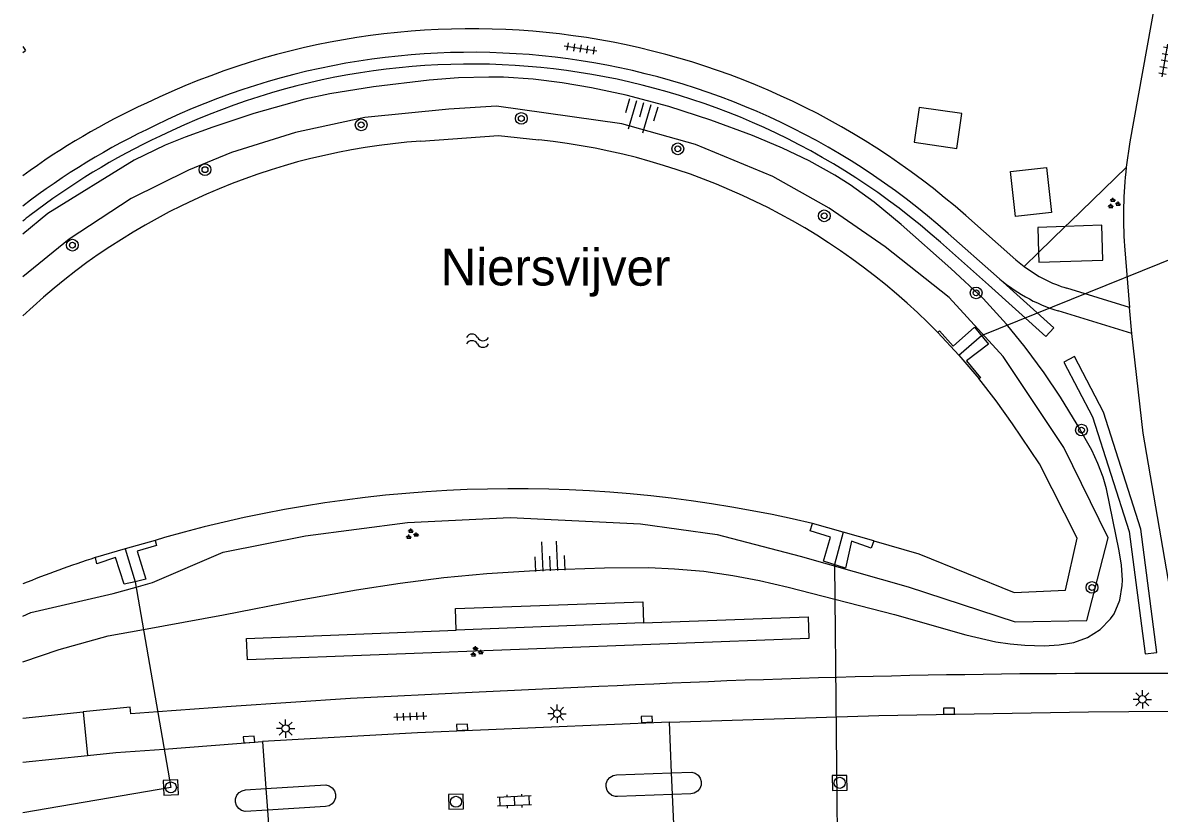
# Model space of a CAD drawing. Extents: x 131000 to 133013, y 393000 to 396501.
# Drawn here: x 131000 to 131077.2, y 394942.2 to 394996 of the extents above; entities that cross this region are included whole.
import ezdxf

# ---------------------------------------------------------------- set-up
doc = ezdxf.new("R2010")
doc.units = 0
for name, color, linetype in [('gg-anno-naam water', 7, 'Continuous'), ('gg-bbg-bijgebouw', 7, 'Continuous'), ('gg-bbg-gedigitaliseerde bijgebouw', 7, 'Continuous'), ('gg-bbg-luifel en loopbrug', 7, 'Continuous'), ('gg-knt-BGT kruinlijn', 7, 'Continuous'), ('gg-knt-verharding', 7, 'Continuous'), ('gg-knt-verharding nz', 7, 'Continuous'), ('gg-kntw-beschoeiing', 7, 'Continuous'), ('gg-kwrk-duiker nz buis', 7, 'Continuous'), ('gg-kwrk-uitstroombak niveau min 01', 7, 'Continuous'), ('gt-grn-groengrens', 7, 'Continuous'), ('gt-grn-vlakafsluiter', 7, 'Continuous'), ('gt-grn-weggrens', 7, 'Continuous'), ('gt-symb-boom', 7, 'Continuous'), ('gt-symb-groenvak', 7, 'Continuous'), ('gt-symb-klinker verharding', 7, 'Continuous'), ('gt-symb-kolk', 7, 'Continuous'), ('gt-symb-lichtmast', 7, 'Continuous'), ('gt-symb-rioolschacht', 7, 'Continuous'), ('gt-symb-talud symbool', 7, 'Continuous'), ('gt-symb-tegel verharding', 7, 'Continuous'), ('gt-symb-watersymbool', 7, 'Continuous')]:
    doc.layers.add(name, color=color, linetype=linetype)

# ---------------------------------------------------------------- blocks, each defined once
blk = doc.blocks.new('gt0-TALUD_1')
at = {"layer": 'gt-symb-talud symbool'}
for p, q in [((-1, -1), (-1, 0)), ((-0.5, -2), (-0.5, 0)), ((0, -1), (0, 0)), ((0.5, -2), (0.5, 0)), ((1, -1), (1, 0))]:
    blk.add_line(p, q, dxfattribs=at)
blk = doc.blocks.new('gt0-TEG1')
at = {"layer": 'gt-symb-tegel verharding'}
for p, q in [((-1.125, 0), (1.125, 0)), ((-0.9, -0.25), (-0.9, 0.25)), ((-0.45, -0.25), (-0.45, 0.25)), ((0, -0.25), (0, 0.25)), ((0.45, -0.25), (0.45, 0.25)), ((0.9, -0.25), (0.9, 0.25))]:
    blk.add_line(p, q, dxfattribs=at)
blk = doc.blocks.new('gt0-GRVAK')
at = {"layer": 'gt-symb-groenvak'}
for p, q in [((-0.11, 0.189), (-0.228, 0.24)), ((-0.182, 0.153), (0.088, 0.153)), ((-0.091, 0.211), (-0.156, 0.322)), ((-0.047, 0.214), (-0.047, 0.393)), ((-0.004, 0.211), (0.061, 0.322)), ((0.015, 0.189), (0.133, 0.24)), ((0.262, -0.052), (0.197, 0.059)), ((0.305, -0.049), (0.305, 0.13)), ((0.349, -0.052), (0.414, 0.059)), ((-0.245, -0.228), (-0.363, -0.177)), ((-0.318, -0.264), (-0.047, -0.264)), ((-0.226, -0.206), (-0.291, -0.095)), ((-0.183, -0.203), (-0.183, -0.024)), ((-0.139, -0.206), (-0.074, -0.095)), ((-0.12, -0.228), (-0.002, -0.177)), ((0.243, -0.074), (0.125, -0.023)), ((0.17, -0.11), (0.441, -0.11)), ((0.368, -0.074), (0.486, -0.023))]:
    blk.add_line(p, q, dxfattribs=at)
blk = doc.blocks.new('gt0-BOOM')
at = {"layer": 'gt-symb-boom'}
for radius in [0.4, 0.2]:
    blk.add_circle((0, 0), radius, dxfattribs=at)
blk = doc.blocks.new('gt0-WA')
at = {"layer": 'gt-symb-watersymbool'}
for centre, start, end in [((-0.323, 0.022), 28.07249, 151.92751), ((0.427, 0.422), 208.07248, 331.92751), ((-0.323, -0.428), 28.07249, 151.92751), ((0.427, -0.028), 208.07248, 331.92751)]:
    blk.add_arc(centre, 0.425, start, end, dxfattribs=at)
blk = doc.blocks.new('gt0-RS')
at = {"layer": 'gt-symb-rioolschacht'}
blk.add_lwpolyline([(-0.5, -0.5), (0.5, -0.5), (0.5, 0.5), (-0.5, 0.5)], close=True, dxfattribs=at)
blk.add_circle((0, 0), 0.375, dxfattribs=at)
blk = doc.blocks.new('gt0-KL1')
at = {"layer": 'gt-symb-klinker verharding'}
for p, q in [((-1.15, 0.3), (1.15, 0.3)), ((-1, -0.3), (-1, 0.3)), ((-0.5, 0.3), (-0.5, 0.45)), ((0, -0.3), (0, 0.3)), ((0.5, 0.3), (0.5, 0.45)), ((1, -0.3), (1, 0.3)), ((-1.15, -0.3), (1.15, -0.3)), ((-0.5, -0.45), (-0.5, -0.3)), ((0.5, -0.45), (0.5, -0.3))]:
    blk.add_line(p, q, dxfattribs=at)
blk = doc.blocks.new('gt0-KOLK')
at = {"layer": 'gt-symb-kolk'}
blk.add_lwpolyline([(0, 0), (0.375, 0), (0.375, 0.4), (-0.375, 0.4), (-0.375, 0), (0, 0)], dxfattribs=at)
blk = doc.blocks.new('gt0-LMAST')
at = {"layer": 'gt-symb-lichtmast'}
for p, q in [((-0.182, 0.173), (-0.447, 0.438)), ((-0.005, 0.246), (-0.005, 0.621)), ((0.172, 0.173), (0.437, 0.438)), ((-0.255, -0.004), (-0.63, -0.004)), ((-0.182, -0.181), (-0.447, -0.446)), ((-0.005, -0.254), (-0.005, -0.629)), ((0.437, -0.446), (0.172, -0.181)), ((0.245, -0.004), (0.62, -0.004))]:
    blk.add_line(p, q, dxfattribs=at)
blk.add_circle((-0.005, -0.004), 0.25, dxfattribs=at)

msp = doc.modelspace()

# ---------------------------------------------------------------- linework, layer by layer
at = {"layer": 'gg-bbg-bijgebouw'}
msp.add_line((131000, 394993.964), (131000.193, 394994.105), dxfattribs=at)
at = {"layer": 'gg-bbg-gedigitaliseerde bijgebouw'}
msp.add_line((131000, 394994.373), (131000.193, 394994.105), dxfattribs=at)
msp.add_lwpolyline([(131067.108, 394985.88), (131069.556, 394986.152), (131069.896, 394983.094), (131067.448, 394982.822), (131067.108, 394985.88)], dxfattribs=at)
at = {"layer": 'gg-bbg-luifel en loopbrug'}
for points in [[(131060.573, 394987.86), (131063.46, 394987.447), (131063.798, 394989.81), (131060.911, 394990.223), (131060.573, 394987.86)], [(131070.833, 394982.134), (131068.968, 394982.072), (131069.024, 394980.376)], [(131069.024, 394980.376), (131069.047, 394979.7), (131073.389, 394979.844), (131073.311, 394982.216), (131070.833, 394982.134)]]:
    msp.add_lwpolyline(points, dxfattribs=at)
at = {"layer": 'gg-knt-BGT kruinlijn'}
msp.add_lwpolyline([(131000, 394952.542), (131002.468, 394953.377), (131005.806, 394954.306), (131008.199, 394954.74), (131013.647, 394955.728), (131018.729, 394956.723), (131022.671, 394957.431), (131025.635, 394957.895), (131028.609, 394958.278), (131031.524, 394958.552), (131035.518, 394958.78), (131039.537, 394958.925), (131042.536, 394958.941), (131044.28, 394958.867), (131046.274, 394958.691), (131048.257, 394958.414), (131050.069, 394958.071), (131052.018, 394957.622), (131059.242, 394955.757), (131064.068, 394954.361), (131066.112, 394953.906), (131067.1, 394953.757), (131068.097, 394953.661), (131069.412, 394953.624), (131070.424, 394953.681), (131071.415, 394953.853), (131072.35, 394954.188), (131073.21, 394954.728), (131073.918, 394955.452), (131074.15, 394955.799), (131074.533, 394956.727), (131074.7, 394957.726), (131074.715, 394958.098), (131074.659, 394959.099), (131074.502, 394960.086), (131073.647, 394964.289), (131073.412, 394965.089), (131073.057, 394966.019), (131072.631, 394966.923), (131071.645, 394968.677), (131070.501, 394970.52), (131069.39, 394972.181), (131068.108, 394973.935), (131066.85, 394975.491), (131065.248, 394977.235), (131063.056, 394979.283), (131059.69, 394982.262), (131057.845, 394983.783), (131056.225, 394984.96), (131055.173, 394985.634), (131053.425, 394986.602), (131051.614, 394987.457), (131049.576, 394988.314), (131046.761, 394989.37), (131043.902, 394990.291), (131040.999, 394991.064), (131038.638, 394991.57), (131036.661, 394991.906), (131034.671, 394992.149), (131032.675, 394992.282), (131031.676, 394992.3), (131029.612, 394992.238), (131027.617, 394992.078), (131023.831, 394991.641), (131020.87, 394991.164), (131019.171, 394990.784), (131015.692, 394989.808), (131012.914, 394988.891), (131011.032, 394988.213), (131009.683, 394987.659), (131007.567, 394986.653), (131001.71, 394983.023), (131000, 394981.607)], dxfattribs=at)
at = {"layer": 'gg-knt-verharding'}
for p, q in [((131066.157, 394978.756), (131062.881, 394981.665)), ((131074.86, 394980.811), (131075.204, 394976.621)), ((131075.204, 394976.621), (131070.938, 394977.936)), ((131075.349, 394974.863), (131070.354, 394976.397)), ((131000, 394948.71), (131004.109, 394949.124)), ((131044.09, 394944.995), (131043.936, 394948.428)), ((131009.611, 394946.607), (131016.282, 394947.109)), ((131016.282, 394947.109), (131016.517, 394943.918)), ((131000, 394945.713), (131004.408, 394946.164)), ((131044.156, 394943.517), (131044.09, 394944.995)), ((131016.517, 394943.918), (131016.625, 394942.445)), ((131044.341, 394939.377), (131044.156, 394943.517)), ((131016.625, 394942.445), (131016.956, 394937.951))]:
    msp.add_line(p, q, dxfattribs=at)
for points in [[(131074.984, 394986.167), (131075.24, 394987.881), (131076.97, 394997.423), (131077.307, 395000.28), (131077.291, 395003.156), (131075.79, 395025.482)], [(131064.073, 394982.881), (131067.482, 394979.873), (131068.04, 394979.42)], [(131078.941, 394951.734), (131076.136, 394968.081), (131075.349, 394974.863)], [(131039.147, 394950.85), (131030.54, 394950.456), (131022.279, 394950.036), (131014.162, 394949.488), (131009.174, 394949.124)], [(131009.174, 394949.124), (131007.347, 394948.991), (131007.301, 394949.446), (131004.109, 394949.124)], [(131043.936, 394948.428), (131058.17, 394948.875), (131072.409, 394949.135), (131080.614, 394949.2), (131088.82, 394949.203), (131124.117, 394948.96)], [(131043.936, 394948.428), (131026.833, 394947.699), (131016.282, 394947.109)], [(131004.408, 394946.164), (131006.334, 394946.36), (131009.611, 394946.607)]]:
    msp.add_lwpolyline(points, dxfattribs=at)
for centre, radius, start, end in [((131030.489, 394944.824), 50.756, 48.57238, 115.79525), ((131030.471, 394945.169), 48.81, 48.39361, 116.09808), ((131029.125, 394945.639), 49.437, 114.78212, 126.09471), ((131029.575, 394945.134), 48.454, 115.12813, 127.61606), ((131103.093, 394982.837), 28.306, 173.24343, 184.10407), ((131073.689, 394987.243), 11.347, 228.4129, 252.90919), ((131073.69, 394986.882), 9.359, 232.86716, 252.90093), ((131074.969, 394234.402), 717.343, 89.682768, 92.862397)]:
    msp.add_arc(centre, radius, start, end, dxfattribs=at)
at = {"layer": 'gg-knt-verharding nz'}
msp.add_line((131004.109, 394949.124), (131004.408, 394946.164), dxfattribs=at)
for points in [[(131044.156, 394943.517), (131040.405, 394943.369), (131040.268, 394943.376), (131040.037, 394943.45), (131039.842, 394943.594), (131039.704, 394943.794), (131039.638, 394944.028), (131039.651, 394944.27), (131039.741, 394944.495), (131039.9, 394944.679), (131040.109, 394944.802), (131040.347, 394944.851), (131044.09, 394944.995)], [(131044.09, 394944.995), (131045.466, 394945.036), (131045.697, 394944.964), (131045.893, 394944.821), (131046.031, 394944.622), (131046.099, 394944.389), (131046.087, 394944.147), (131045.997, 394943.922), (131045.84, 394943.738), (131045.631, 394943.615), (131045.394, 394943.566), (131044.156, 394943.517)], [(131016.517, 394943.918), (131020.595, 394944.168), (131020.829, 394944.103), (131021.03, 394943.966), (131021.176, 394943.772), (131021.251, 394943.541), (131021.248, 394943.298), (131021.166, 394943.069), (131021.015, 394942.879), (131020.811, 394942.747), (131020.575, 394942.689), (131016.625, 394942.445)], [(131016.625, 394942.445), (131015.106, 394942.361), (131014.873, 394942.426), (131014.673, 394942.564), (131014.529, 394942.758), (131014.456, 394942.989), (131014.461, 394943.231), (131014.545, 394943.458), (131014.697, 394943.646), (131014.902, 394943.774), (131015.138, 394943.829), (131016.517, 394943.918)]]:
    msp.add_lwpolyline(points, dxfattribs=at)
at = {"layer": 'gg-kntw-beschoeiing'}
msp.add_line((131009.627, 394960.984), (131008.995, 394960.794), dxfattribs=at)
for points in [[(131027.04, 394987.938), (131032.324, 394988.314), (131035.068, 394988.027)], [(131057.83, 394960.752), (131060.893, 394959.884), (131067.364, 394957.248), (131070.841, 394957.4), (131071.633, 394960.954), (131069.084, 394965.997), (131067.242, 394968.723), (131066.14, 394970.28), (131064.972, 394971.789)]]:
    msp.add_lwpolyline(points, dxfattribs=at)
for centre, radius, start, end in [((131030.444, 394943.856), 44.412, 44.39152, 84.02373), ((131030.159, 394944.135), 43.914, 94.07261, 133.37453), ((131033.467, 394877.09), 87.216, 76.61957, 105.8633), ((131024.127, 394899.095), 63.495, 107.59577, 112.33314)]:
    msp.add_arc(centre, radius, start, end, dxfattribs=at)
at = {"layer": 'gg-kwrk-duiker nz buis'}
for points in [[(131063.613, 394973.39), (131065.147, 394974.717), (131084.544, 394982.562), (131086.521, 394983.702)], [(131055.74, 394961.345), (131055.151, 394959.146), (131055.387, 394936.221), (131055.529, 394934.062)], [(131006.964, 394960.207), (131007.637, 394957.981), (131010.064, 394943.995), (131000, 394942.261)]]:
    msp.add_lwpolyline(points, dxfattribs=at)
at = {"layer": 'gg-kwrk-uitstroombak niveau min 01'}
for p, q in [((131057.83, 394960.752), (131053.65, 394961.938)), ((131006.964, 394960.207), (131004.933, 394959.619)), ((131008.995, 394960.794), (131006.964, 394960.207))]:
    msp.add_line(p, q, dxfattribs=at)
for points in [[(131062.18, 394974.925), (131062.294, 394975.043), (131063.229, 394973.994), (131064.678, 394975.293), (131065.616, 394974.141), (131064.134, 394972.996), (131065.081, 394971.854), (131064.972, 394971.789)], [(131062.18, 394974.925), (131063.613, 394973.39), (131064.972, 394971.789)], [(131057.83, 394960.752), (131057.646, 394960.261), (131056.314, 394960.744), (131055.892, 394958.906), (131054.409, 394959.386), (131054.886, 394961.022), (131053.505, 394961.453), (131053.65, 394961.938)], [(131008.995, 394960.794), (131009.091, 394960.448), (131007.776, 394960.067), (131008.371, 394958.147), (131007.637, 394957.981)], [(131007.637, 394957.981), (131006.903, 394957.814), (131006.309, 394959.632), (131005.046, 394959.201), (131004.933, 394959.619)]]:
    msp.add_lwpolyline(points, dxfattribs=at)
at = {"layer": 'gt-grn-groengrens'}
msp.add_line((131042.188, 394955.179), (131029.458, 394954.687), dxfattribs=at)
for points in [[(131000, 394955.631), (131000.556, 394955.891), (131006.15, 394957.175), (131007.7, 394957.618), (131008.821, 394957.938), (131013.618, 394959.987), (131019.207, 394961.095), (131026.147, 394962.02), (131033.125, 394962.356), (131041.967, 394961.929), (131047.19, 394961.191), (131052.831, 394959.717), (131060.153, 394957.627), (131067.426, 394955.254), (131072.299, 394955.344), (131073.752, 394960.966), (131070.733, 394967.099), (131066.625, 394973.305), (131062.955, 394977.303), (131058.59, 394980.762), (131054.788, 394983.38), (131050.964, 394985.528), (131045.715, 394987.704), (131040.717, 394989.124), (131032.191, 394990.321), (131028.957, 394990.103), (131023.237, 394989.54), (131018.523, 394988.516), (131014.174, 394987.158), (131011.267, 394985.959), (131007.377, 394984.029), (131003.156, 394981.276), (131000, 394978.707)], [(131066.157, 394978.756), (131070.059, 394975.247), (131069.525, 394974.652), (131065.626, 394978.158), (131062.35, 394981.067)], [(131071.456, 394973.286), (131070.748, 394972.914), (131072.694, 394969.202), (131075.174, 394961.389), (131076.257, 394953.076), (131077.051, 394953.18), (131075.958, 394961.563), (131073.436, 394969.512), (131071.456, 394973.286)], [(131029.458, 394954.687), (131029.406, 394956.154), (131042.137, 394956.613), (131042.188, 394955.179)], [(131042.188, 394955.179), (131053.361, 394955.591), (131053.417, 394954.132), (131015.27, 394952.666), (131015.214, 394954.126), (131029.458, 394954.687)]]:
    msp.add_lwpolyline(points, dxfattribs=at)
for centre, radius, start, end in [((131030.47, 394945.157), 48.02, 48.40249, 116.10702), ((131029.54, 394945.185), 47.592, 115.11628, 127.62075), ((131029.451, 394945.28), 47.462, 127.60681, 128.3542)]:
    msp.add_arc(centre, radius, start, end, dxfattribs=at)
at = {"layer": 'gt-grn-vlakafsluiter'}
for p, q in [((131069.024, 394980.376), (131070.833, 394982.134)), ((131068.04, 394979.42), (131069.024, 394980.376))]:
    msp.add_line(p, q, dxfattribs=at)
msp.add_lwpolyline([(131070.833, 394982.134), (131071.149, 394982.441), (131074.984, 394986.167)], dxfattribs=at)
at = {"layer": 'gt-grn-weggrens'}
msp.add_line((131075.349, 394974.863), (131075.204, 394976.621), dxfattribs=at)

# ---------------------------------------------------------------- block references
at = {"layer": 'gt-symb-boom'}
for p in [(131033.876, 394989.482), (131022.996, 394989.045), (131044.508, 394987.416), (131012.382, 394986.002), (131054.459, 394982.86), (131003.374, 394980.866), (131064.778, 394977.62), (131071.939, 394968.291), (131072.65, 394957.593)]:
    msp.add_blockref('gt0-BOOM', p, dxfattribs=at)
at = {"layer": 'gt-symb-groenvak'}
for p in [(131074.114, 394983.702), (131026.425, 394961.206), (131030.813, 394953.213)]:
    msp.add_blockref('gt0-GRVAK', p, dxfattribs=at)
at = {"layer": 'gt-symb-klinker verharding', "rotation": -177.4780920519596}
msp.add_blockref('gt0-KL1', (131033.401, 394943.065), dxfattribs=at)
at = {"layer": 'gt-symb-kolk'}
for p, rotation in [((131062.941, 394948.983), 1.0884888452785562), ((131042.411, 394948.428), 2.693611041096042), ((131029.867, 394947.883), 2.350159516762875), ((131015.387, 394947.05), 3.7264258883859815)]:
    msp.add_blockref('gt0-KOLK', p, dxfattribs=dict(at, rotation=rotation))
at = {"layer": 'gt-symb-lichtmast'}
for p in [(131076.077, 394949.989), (131036.311, 394949.014), (131017.867, 394948.002)]:
    msp.add_blockref('gt0-LMAST', p, dxfattribs=at)
at = {"layer": 'gt-symb-rioolschacht'}
for p, rotation in [((131055.509, 394944.307), -178.91151115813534), ((131010.064, 394943.995), -176.73114704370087), ((131029.437, 394943.018), -178.7969654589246)]:
    msp.add_blockref('gt0-RS', p, dxfattribs=dict(at, rotation=rotation))
at = {"layer": 'gt-symb-talud symbool'}
for p, xscale, yscale, rotation in [((131042.209, 394990.56), 0.9999999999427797, 0.9999999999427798, -16.260204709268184), ((131035.829, 394958.727), 0.9998824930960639, 0.999882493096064, -177.59258615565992)]:
    msp.add_blockref('gt0-TALUD_1', p, dxfattribs=dict(at, xscale=xscale, yscale=yscale, rotation=rotation))
at = {"layer": 'gt-symb-tegel verharding'}
for p, rotation in [((131037.901, 394994.233), 171.08396325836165), ((131077.595, 394993.419), -100.01793447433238), ((131026.343, 394948.825), 2.521907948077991)]:
    msp.add_blockref('gt0-TEG1', p, dxfattribs=dict(at, rotation=rotation))
at = {"layer": 'gt-symb-watersymbool'}
msp.add_blockref('gt0-WA', (131030.841, 394974.374), dxfattribs=at)

# ---------------------------------------------------------------- texts
at = {"layer": 'gg-anno-naam water'}
msp.add_text('Niersvijver', height=2.5, rotation=359.88541, dxfattribs=at).set_placement((131028.395, 394978.138))

doc.saveas('drawing.dxf')
